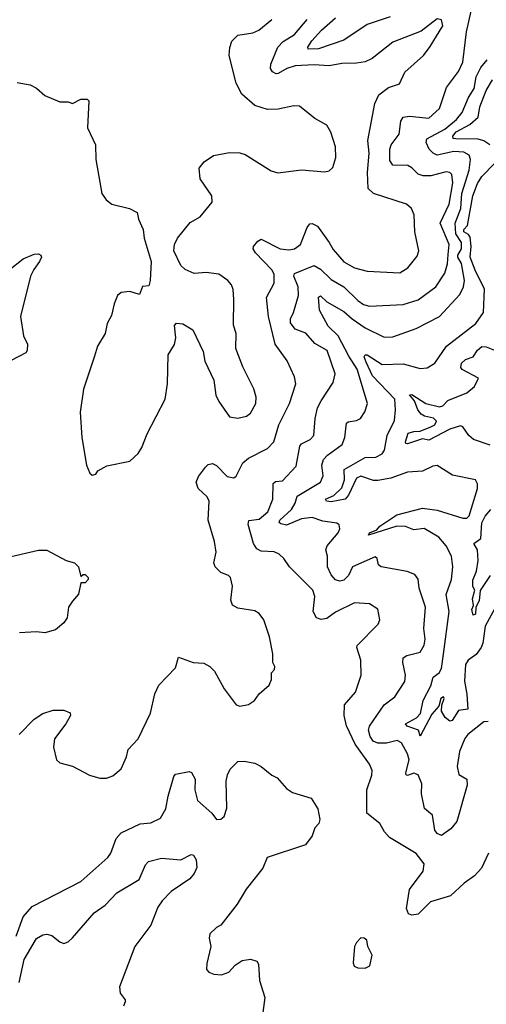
# Model space of a CAD drawing. Extents: x 1552033 to 1694788, y 811965 to 917215.
# Tile 563 of 632: x 1664926 to 1667126, y 876663 to 881305. Entities that reach past the tile are written whole.
import ezdxf

# ---------------------------------------------------------------- set-up
doc = ezdxf.new("R2010")
doc.units = 0

msp = doc.modelspace()

# ---------------------------------------------------------------- linework, layer by layer
at = {"layer": '0CON20XD'}
for points in [[(1667136.9, 877375), (1667103.5, 877305), (1667070.6, 877269.4), (1667022.7, 877235), (1666958.2, 877175), (1666863.3, 877146.7), (1666805, 877088), (1666775, 877083.8), (1666760.3, 877090.3), (1666750, 877115), (1666764.8, 877205.2), (1666828.5, 877291.5), (1666833.9, 877325), (1666795, 877373.8), (1666669.7, 877449.7), (1666646.1, 877476.1), (1666625, 877516), (1666562.5, 877565), (1666563.3, 877675), (1666587.2, 877742.8), (1666587.7, 877765), (1666575.7, 877795.7), (1666508.8, 877888.8), (1666466.7, 877976.7), (1666456.2, 878025), (1666458.5, 878075), (1666509.7, 878135), (1666536.7, 878215), (1666535.5, 878285), (1666516, 878345), (1666518, 878355), (1666617.1, 878455), (1666624.4, 878475), (1666615, 878525.8), (1666575, 878550.9), (1666505, 878556.2), (1666415, 878511.1), (1666375, 878482.3), (1666347.4, 878477.4), (1666325, 878484.3), (1666310.5, 878515), (1666317.9, 878585), (1666308.8, 878615), (1666198, 878725), (1666171.2, 878765), (1666149.2, 878785), (1666125.8, 878795.8), (1666065, 878800), (1666045, 878809.5), (1666028.1, 878835), (1666003, 878925), (1666006.3, 878943.6), (1666055, 878950.2), (1666096.6, 878985), (1666119.7, 879045), (1666121.2, 879118.8), (1666132.9, 879127.1), (1666165, 879130.5), (1666229.5, 879200.5), (1666247.2, 879295), (1666255, 879305.3), (1666295.6, 879325), (1666313.8, 879345), (1666318.8, 879425), (1666330.8, 879475), (1666348, 879508), (1666404.4, 879595), (1666414.4, 879635), (1666375.5, 879745), (1666317.5, 879777.5), (1666275, 879827.3), (1666225, 879846.3), (1666203.1, 879875), (1666203.4, 879895), (1666217.9, 879925), (1666240.6, 880005), (1666239.8, 880045), (1666218.6, 880095), (1666221.3, 880108.7), (1666315, 880146.2), (1666345, 880128.2), (1666395, 880079.7), (1666455.2, 880045.2), (1666520.7, 879980.7), (1666547.8, 879962.2), (1666575.3, 879954.7), (1666735, 879962.5), (1666805, 879984.6), (1666888.2, 880045), (1666930.9, 880109.1), (1666943.7, 880153.7), (1666947, 880197), (1666951, 880245), (1666909.6, 880345), (1666950.6, 880435), (1666969, 880535), (1666964.1, 880574.1), (1666954, 880584), (1666936.7, 880586.7), (1666865, 880568.6), (1666828.1, 880568.1), (1666805.8, 880575.8), (1666775, 880606.9), (1666756.7, 880616.7), (1666685, 880618.5), (1666671.2, 880641.2), (1666671.2, 880695), (1666677.8, 880715), (1666714.8, 880765.2), (1666723.7, 880826.3), (1666735, 880844.5), (1666765, 880849.2), (1666855, 880840), (1666905, 880885.6), (1666938.9, 880985), (1666995, 881061.1), (1667016.4, 881105), (1667033.2, 881246.8), (1667055.2, 881344.8)], [(1665268.3, 879158.3), (1665285, 879162.5), (1665295, 879177.5), (1665337.9, 879202.1), (1665445, 879224), (1665485, 879260), (1665502.7, 879287.3), (1665527.4, 879352.6), (1665611.9, 879515), (1665622.5, 879587.5), (1665625.8, 879724.2), (1665656.8, 879773.2), (1665663.3, 879805), (1665657, 879863), (1665666.4, 879873.6), (1665695, 879871.2), (1665742.7, 879842.7), (1665790.9, 879740.9), (1665799.4, 879695), (1665841.2, 879605), (1665850.5, 879535), (1665865, 879504), (1665915, 879432), (1665955, 879426.9), (1665995, 879435.6), (1666015, 879450), (1666039.4, 879495), (1666040.6, 879525), (1666030, 879565), (1665978.2, 879668.2), (1665945.5, 879755), (1665946.9, 879825), (1665934, 879865), (1665936.4, 879985), (1665932.4, 880032.4), (1665924.3, 880055), (1665908, 880075), (1665865, 880104.4), (1665805, 880112.9), (1665748.8, 880108.8), (1665706.4, 880126.4), (1665686.4, 880146.4), (1665653.3, 880215), (1665656, 880245), (1665670, 880275), (1665730.9, 880349.1), (1665776.7, 880375), (1665834, 880445), (1665832, 880475), (1665778, 880555), (1665773.3, 880605), (1665796.2, 880635), (1665840, 880665), (1665915, 880678.6), (1665965, 880677.5), (1665989.1, 880669.1), (1666111.7, 880591.7), (1666142.7, 880582.7), (1666255, 880596.9), (1666365, 880588.1), (1666385, 880591.9), (1666402, 880608), (1666416.4, 880655), (1666416, 880705), (1666393.8, 880775), (1666375, 880807.1), (1666318.3, 880838.3), (1666245, 880896.2), (1666218.3, 880898.3), (1666145, 880882.9), (1666095, 880881.9), (1666035, 880900), (1665973.6, 880953.6), (1665947.5, 881005), (1665913.3, 881135), (1665916.8, 881173.2), (1665927.1, 881202.9), (1665955, 881232), (1666025, 881243.3), (1666053.3, 881255), (1666115.8, 881305)], [(1666005, 879237.8), (1666095, 879283.5), (1666124.7, 879315.3), (1666148.8, 879395), (1666198.7, 879495), (1666227.8, 879587.8), (1666221.4, 879621.4), (1666186.7, 879696.7), (1666131.5, 879775), (1666098.7, 879905), (1666089.6, 879995), (1666126.9, 880063.1), (1666125.8, 880105), (1666115, 880125.3), (1666038.9, 880205), (1666027.1, 880225), (1666028, 880235), (1666049.1, 880260.9), (1666065, 880269.4), (1666155, 880224.3), (1666195, 880219.4), (1666222.5, 880225), (1666249.6, 880245), (1666281.4, 880325), (1666295, 880342), (1666305, 880344.2), (1666331.1, 880331.1), (1666385, 880254.3), (1666405, 880221.1), (1666455, 880163.3), (1666505, 880134.2), (1666565, 880119.2), (1666718.2, 880111.8), (1666755.8, 880135), (1666800.3, 880189.7), (1666808, 880215), (1666789.2, 880305), (1666786.7, 880385), (1666774.1, 880414.1), (1666750, 880435), (1666595, 880484.7), (1666569.5, 880509.5), (1666566.6, 880585), (1666574.6, 880675), (1666567.5, 880735), (1666600.4, 880909.6), (1666619.3, 880950.7), (1666664.5, 880985.5), (1666717.2, 881002.8), (1666742.6, 881057.4), (1666830, 881135), (1666862, 881178), (1666921.1, 881275), (1666915, 881303.8), (1666895, 881309.2), (1666819.3, 881250.7), (1666685, 881198.5), (1666588.9, 881121.1), (1666555, 881105.6), (1666515, 881098.9), (1666445, 881098.5), (1666385, 881087.2), (1666315, 881091.6), (1666225, 881086.3), (1666185.4, 881075), (1666145, 881050.4), (1666135, 881048.8), (1666118, 881058), (1666109.6, 881075), (1666110, 881095), (1666143.5, 881175), (1666167.9, 881202.1), (1666222.7, 881235), (1666282.1, 881305)], [(1666672.3, 881317.7), (1666565, 881281.6), (1666455, 881207.5), (1666335, 881166.4), (1666286.2, 881166.2), (1666284.2, 881175), (1666304.5, 881205), (1666349.2, 881255), (1666415, 881313.4)], [(1667135, 877997.1), (1667115, 877994.7), (1667038.5, 877935), (1667025, 877916.4), (1667000.5, 877855), (1666989.6, 877785), (1666997.3, 877747.3), (1667033.8, 877725), (1667036, 877696), (1666988.1, 877525), (1666959.1, 877490.9), (1666915, 877459.5), (1666895, 877468.2), (1666884.1, 877484.1), (1666872, 877555), (1666835, 877586.2), (1666820.3, 877655), (1666822.6, 877702.6), (1666805, 877744.7), (1666785, 877753), (1666755, 877741.1), (1666749.2, 877745), (1666746.7, 877755), (1666763.2, 877815), (1666755, 877844.4), (1666726.3, 877896.4), (1666706.3, 877906.4), (1666655.8, 877894.2), (1666615, 877894), (1666593, 877903), (1666578.3, 877925), (1666571.1, 877955), (1666576.4, 877973.6), (1666644.3, 878075.7), (1666695, 878113.3), (1666742.7, 878185), (1666745.9, 878214.1), (1666732.2, 878275), (1666733.7, 878296.3), (1666751.8, 878308.2), (1666815, 878323.6), (1666833.2, 878356.8), (1666838.2, 878385), (1666832.5, 878435), (1666839.5, 878535), (1666810.3, 878625), (1666805, 878666.7), (1666788.7, 878688.7), (1666753.4, 878703.4), (1666630, 878725), (1666618.8, 878735), (1666612.5, 878765), (1666602.5, 878772.5), (1666495.3, 878724.7), (1666476.1, 878685), (1666455, 878662.9), (1666435, 878657.8), (1666415, 878664.5), (1666395, 878688.1), (1666377.2, 878725), (1666377.1, 878775), (1666370.4, 878805), (1666376.5, 878825), (1666428.1, 878885), (1666435.8, 878905), (1666432.9, 878922.9), (1666421.4, 878931.4), (1666355, 878940), (1666305, 878957.3), (1666255, 878951.1), (1666185, 878921.6), (1666157.8, 878927.7), (1666150.5, 878935), (1666152.5, 878945), (1666208.2, 878995), (1666225.5, 879025), (1666235, 879058.2), (1666345.4, 879125), (1666357.3, 879155), (1666350.6, 879205), (1666358.9, 879231.1), (1666378, 879252), (1666447.4, 879302.6), (1666459.7, 879335), (1666467.3, 879402.7), (1666475, 879409.6), (1666515, 879415.5), (1666532.9, 879425), (1666554, 879456), (1666566.2, 879495), (1666517.3, 879657.3), (1666477.7, 879717.7), (1666428.6, 879815), (1666380.1, 879860.1), (1666340.3, 879935), (1666335, 879996.7), (1666345, 880003.6), (1666374, 879974), (1666455, 879929.6), (1666494.1, 879895), (1666555, 879851.3), (1666645, 879808.8), (1666685, 879809.1), (1666795, 879848.5), (1666905.6, 879905), (1667001.5, 880008.5), (1667018.4, 880045), (1667023.7, 880075), (1667010, 880155), (1666992, 880185), (1666991.6, 880195), (1667009.3, 880225), (1667008.8, 880255), (1666982.7, 880295), (1666979.9, 880345), (1667005.8, 880414.2), (1667011.2, 880485), (1667045.2, 880595), (1667052.1, 880645), (1667045.6, 880665.6), (1667019.7, 880679.7), (1666972.8, 880682.8), (1666895, 880666.4), (1666876.2, 880675), (1666856.8, 880695), (1666842.2, 880725), (1666846.5, 880743.5), (1666931.5, 880788.5), (1666986.5, 880833.5), (1667012.8, 880867.2), (1667042.4, 880937.6), (1667069.9, 880980.1), (1667078.6, 881035), (1667100.1, 881079.9), (1667131.1, 881115)], [(1667143.7, 880715), (1667115, 880733.2), (1667088.7, 880741.3), (1666982.2, 880742.2), (1666970, 880745), (1666968.7, 880755), (1666985, 880776.3), (1667049, 880811), (1667088.7, 880845), (1667096.6, 880893.4), (1667125, 880970.4), (1667155, 881020.3)], [(1664915, 881008.8), (1664975, 880996.7), (1665005, 880982.5), (1665045, 880947.5), (1665115, 880917.5), (1665155, 880917.5), (1665175, 880910), (1665215, 880930), (1665245, 880930), (1665251.7, 880921.7), (1665246.2, 880795), (1665284, 880715), (1665286, 880645), (1665314.2, 880485), (1665334.2, 880455), (1665361.2, 880435), (1665443.9, 880413.9), (1665480, 880395), (1665486.2, 880365), (1665508, 880315), (1665513.8, 880275), (1665546, 880165), (1665541.4, 880075), (1665535, 880050), (1665505, 880047.5), (1665491.2, 880008.8), (1665445, 880023.8), (1665405, 880019.2), (1665388, 880005), (1665371.9, 879965), (1665359.7, 879910.3), (1665338.3, 879871.7), (1665330, 879825), (1665293.8, 879765), (1665278.8, 879718.8), (1665227.3, 879562.7), (1665210.8, 879455), (1665220, 879335), (1665241.2, 879205), (1665257, 879167), (1665268.3, 879158.3)], [(1667168.6, 878531.4), (1667121.3, 878445), (1667110, 878365), (1667101.9, 878345), (1667077.9, 878312.1), (1667041.2, 878285), (1667028.6, 878265), (1667024.3, 878185.7), (1667035.1, 878125.1), (1667038.6, 878055), (1666995, 878048.3), (1666965, 878001.8), (1666955, 877997.6), (1666932.8, 878015), (1666915.3, 878045), (1666916.7, 878073.3), (1666928.2, 878105), (1666925, 878112.5), (1666912.4, 878105), (1666901.8, 878068.2), (1666869.4, 878030.6), (1666815, 877926.7), (1666806.8, 877955), (1666753.3, 877975), (1666745.7, 877985), (1666796.7, 878013.3), (1666816.4, 878033.6), (1666827.9, 878095), (1666865.2, 878165), (1666875.3, 878204.7), (1666903.8, 878226.2), (1666914.4, 878245.6), (1666924.4, 878314.4), (1666951.7, 878515), (1666937.4, 878595), (1666962.6, 878665), (1666968.9, 878725), (1666961.7, 878775), (1666937.1, 878825), (1666903.3, 878865), (1666834, 878906), (1666785, 878899.8), (1666745.4, 878915.4), (1666705, 878916.8), (1666571.2, 878875), (1666576, 878885), (1666609.9, 878900.1), (1666625, 878916.9), (1666705, 878970.3), (1666825, 879002.4), (1666895, 878992.1), (1667015, 878955.4), (1667035, 878955.6), (1667045, 878966.2), (1667084.1, 879095), (1667085, 879116.7), (1667075.3, 879135.3), (1666967.1, 879157.1), (1666895, 879202.9), (1666875, 879199.4), (1666825, 879175.6), (1666755, 879171.1), (1666676.8, 879143.2), (1666615, 879132.4), (1666595, 879132.7), (1666535, 879153), (1666515, 879143.8), (1666476.9, 879063.1), (1666460.5, 879045), (1666395, 879031.6), (1666372.9, 879035), (1666367.9, 879045), (1666407.9, 879062.1), (1666445, 879098), (1666458.3, 879135), (1666456.8, 879185), (1666555, 879241.5), (1666605, 879242.8), (1666635, 879257.3), (1666646.4, 879275), (1666658.4, 879345), (1666693.1, 879415), (1666698.7, 879465), (1666694.7, 879515), (1666590.1, 879625), (1666559.9, 879689.9), (1666550.6, 879715), (1666555, 879724.4), (1666565, 879724), (1666635, 879679.5), (1666735, 879682.3), (1666815, 879660.9), (1666846.9, 879663.1), (1666884, 879686), (1666938.9, 879765), (1667077, 879873), (1667112.7, 879925), (1667118.2, 880035), (1667073.3, 880123.3), (1667050.4, 880185), (1667055.4, 880235), (1667050.1, 880280.1), (1667042.4, 880292.4), (1667020.5, 880305), (1667021, 880315), (1667038.1, 880335), (1667062.7, 880475), (1667085, 880532.9), (1667105, 880566), (1667165, 880626.7)], [(1664875, 880124.4), (1664942, 880178), (1664995, 880198.9), (1665015, 880200.8), (1665026.7, 880195), (1665028.8, 880185), (1665020, 880165), (1664992.5, 880127.5), (1664977.5, 880095), (1664930, 879905), (1664944, 879815), (1664962.5, 879775), (1664962, 879745), (1664955, 879734), (1664850.7, 879679.3)], [(1667145, 879299.2), (1667066.2, 879326.2), (1667044, 879345), (1667015.6, 879385.6), (1667005, 879390), (1666955, 879374.7), (1666855, 879323.2), (1666825, 879328.8), (1666755, 879305.4), (1666746.9, 879306.9), (1666745.4, 879315), (1666757.8, 879355), (1666783.9, 879363.9), (1666815, 879364.6), (1666865.1, 879384.9), (1666883.4, 879395), (1666892.2, 879412.2), (1666876.9, 879426.9), (1666835, 879435.2), (1666819.4, 879445), (1666803.9, 879465), (1666787.9, 879507.9), (1666763.6, 879536.4), (1666775, 879537.2), (1666841.4, 879495), (1666905, 879479.3), (1666921.9, 879485), (1666945, 879508.9), (1667035, 879545.6), (1667071.4, 879575), (1667090, 879615), (1667013.1, 879655), (1667005.6, 879665), (1667009.4, 879685), (1667027.6, 879702.4), (1667064.4, 879715.6), (1667085, 879747.3), (1667105, 879763.8), (1667125, 879762.7), (1667165, 879747.4)], [(1664924.2, 877935), (1664995, 878007.5), (1665035, 878034), (1665085, 878049.2), (1665135, 878050), (1665165, 878037.5), (1665166.7, 878025), (1665143.8, 877985), (1665090, 877915), (1665085.8, 877875), (1665100, 877815), (1665115, 877802), (1665175.8, 877785.8), (1665255, 877743.3), (1665305, 877730), (1665335, 877730), (1665365, 877740), (1665405, 877772.5), (1665430.5, 877829.5), (1665438.6, 877865), (1665484.2, 877915), (1665543.6, 878036.4), (1665563.6, 878126.4), (1665582.6, 878167.4), (1665660.9, 878249.1), (1665675, 878300), (1665745, 878274.2), (1665795, 878271.2), (1665822.5, 878255), (1665844.1, 878234.1), (1665891.1, 878151.1), (1665947.5, 878075), (1665965, 878068.8), (1666005, 878076.2), (1666034.2, 878095.8), (1666055, 878126.2), (1666102.3, 878167.7), (1666113.8, 878195), (1666113.3, 878225), (1666128.3, 878241.7), (1666128.8, 878255), (1666120, 878275), (1666119.2, 878315), (1666104.3, 878395), (1666076.7, 878475), (1666055.7, 878505), (1666035, 878518.6), (1665955, 878530), (1665930, 878545), (1665921.7, 878568.3), (1665929.2, 878635), (1665920.8, 878675), (1665911.2, 878685), (1665875, 878698.1), (1665848.1, 878725), (1665841.4, 878745), (1665852.9, 878795), (1665845.6, 878845), (1665814.5, 878945), (1665820, 879035), (1665810, 879055), (1665768, 879095), (1665759.2, 879125), (1665769.5, 879150.5), (1665802.5, 879195), (1665815, 879207.5), (1665835, 879213.3), (1665855, 879203.8), (1665905, 879151.5), (1665935.6, 879144.4), (1665946.5, 879153.5), (1665978.9, 879215), (1666005, 879237.8)], [(1667144.2, 878685), (1667096.7, 878613.3), (1667092.6, 878565), (1667076.9, 878535), (1667075, 878502.5), (1667065, 878497.5), (1667058, 878525), (1667066.1, 878543.9), (1667061.2, 878575), (1667071.5, 878615), (1667063.3, 878633.3), (1667062.3, 878662.3), (1667080, 878705), (1667087.9, 878755), (1667085.5, 878805), (1667067.1, 878835), (1667101.1, 878858.9), (1667105, 878933.3), (1667121.3, 878965), (1667148.3, 878995)], [(1664845, 878765.4), (1665015, 878803.5), (1665055, 878803.6), (1665145, 878756), (1665185, 878744), (1665203.8, 878725), (1665215, 878680), (1665225, 878690), (1665235, 878690), (1665250, 878675), (1665250, 878665), (1665235, 878650), (1665215, 878650), (1665203, 878597), (1665175.7, 878564.3), (1665156.2, 878535), (1665150, 878485), (1665135, 878461.2), (1665095, 878428.8), (1665045, 878414.3), (1665005, 878419.4), (1664925, 878414.4)], [(1664909.5, 876985), (1664942.2, 877075), (1664985, 877124.6), (1665215, 877242.7), (1665341.9, 877355), (1665356.4, 877375), (1665380.8, 877445), (1665405, 877472.1), (1665495, 877514.6), (1665545, 877518.5), (1665589.9, 877540.1), (1665615, 877584), (1665626.6, 877645), (1665653.2, 877736.8), (1665661.7, 877748.3), (1665725, 877760), (1665735.7, 877755.7), (1665754.2, 877725), (1665751.5, 877675), (1665765, 877623.8), (1665832.9, 877565), (1665855, 877534.4), (1665875, 877536.1), (1665891, 877549), (1665902.5, 877587.5), (1665899.2, 877715), (1665905.7, 877745), (1665919.1, 877770.9), (1665955, 877807.1), (1665985, 877808.6), (1666035, 877800), (1666064.4, 877784.4), (1666115, 877742.9), (1666140.3, 877730.3), (1666185, 877680), (1666212.3, 877662.3), (1666301.2, 877635), (1666332, 877585), (1666342, 877535), (1666336.7, 877515), (1666318, 877495), (1666305, 877456.7), (1666273.3, 877415), (1666093.8, 877355), (1666072.9, 877305), (1665994.4, 877205.6), (1665952, 877135), (1665875, 877036.2), (1665855, 877026), (1665823.3, 876995), (1665819.4, 876975), (1665827.5, 876935), (1665808, 876855), (1665806.7, 876826.7), (1665817.5, 876815), (1665842.5, 876805), (1665877.6, 876802.4)], [(1664923.5, 876766.5), (1664947.1, 876875), (1665005, 876973.1), (1665035, 876991.5), (1665055, 876994.4), (1665077.6, 876987.6), (1665115, 876957.1), (1665135, 876950), (1665155, 876957.5), (1665175, 876976), (1665277.1, 877095), (1665329.1, 877130.9), (1665385, 877188.2), (1665489.2, 877250.8), (1665518.8, 877321.2), (1665533.8, 877336.2), (1665595, 877351.8), (1665686.3, 877343.7), (1665735, 877369.1), (1665745.7, 877365.7), (1665758.6, 877345), (1665761.9, 877308.1), (1665749.7, 877280.3), (1665728.8, 877255), (1665640, 877195), (1665598.3, 877151.7), (1665578.3, 877121.7), (1665545, 877036.7), (1665468.9, 876935), (1665397.5, 876745), (1665400, 876715), (1665423.3, 876685), (1665424, 876675), (1665415.8, 876655)], [(1666555, 876833.8), (1666577.5, 876845), (1666587.5, 876895), (1666567.5, 876935), (1666562.5, 876965), (1666550, 876975), (1666535, 876976.7), (1666513.8, 876955), (1666504.3, 876935.7), (1666499.3, 876859.3), (1666503.6, 876843.6), (1666520, 876835), (1666555, 876833.8)], [(1665877.6, 876802.4), (1665912.5, 876815), (1665942.1, 876847.9), (1665975, 876869.4), (1666015, 876875.7), (1666045, 876866.2), (1666052, 876852), (1666056.9, 876775), (1666081.4, 876695), (1666072.9, 876625)]]:
    msp.add_lwpolyline(points, dxfattribs=at)

doc.saveas('drawing.dxf')
